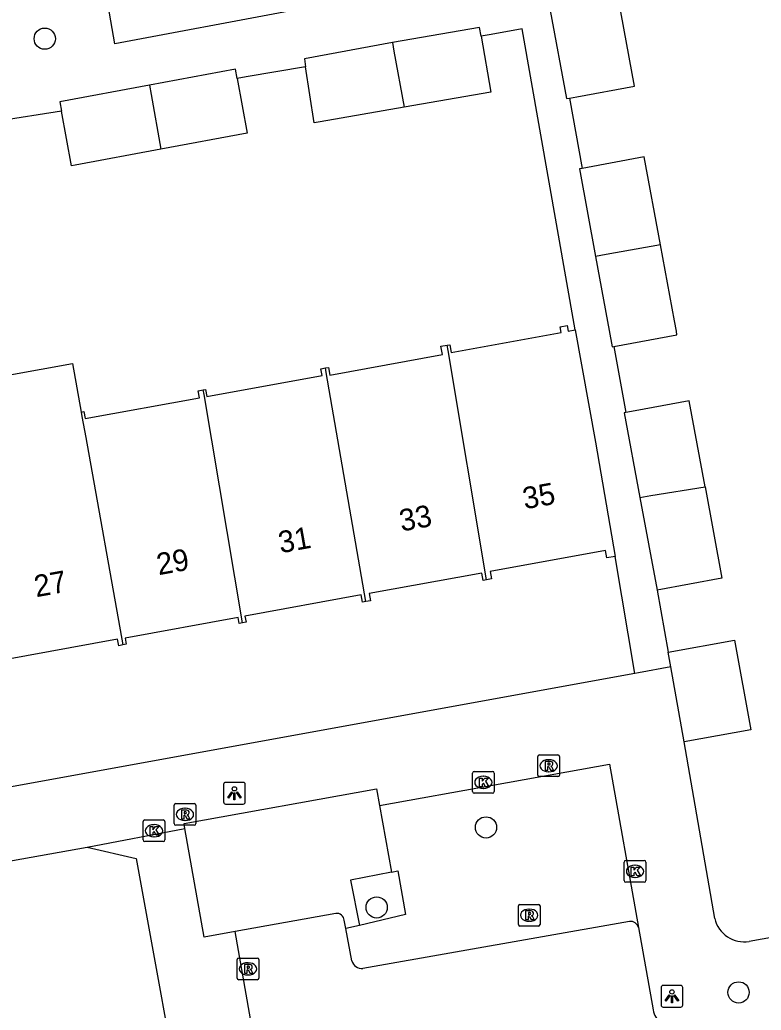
# Model space of a CAD drawing. Extents: x 157793 to 159380, y 380882 to 382313.
# Drawn here: x 158279.86 to 158314, y 381375.91 to 381421.49 of the extents above; entities that cross this region are included whole.
import ezdxf

# ---------------------------------------------------------------- set-up
doc = ezdxf.new("R2010")
doc.units = 0
for name, color, linetype in [('IMGEO_Boom', 7, 'Continuous'), ('IMGEO_Groenvoorziening', 7, 'Continuous'), ('IMGEO_Kolk', 7, 'Continuous'), ('IMGEO_Lichtpunt', 7, 'Continuous'), ('IMGEO_Pand', 7, 'Continuous'), ('IMGEO_Pand_nummerreeks', 7, 'Continuous'), ('IMGEO_Parkeervlak_open', 7, 'Continuous'), ('IMGEO_Rioolput', 7, 'Continuous'), ('IMGEO_Voetpad_open', 7, 'Continuous')]:
    doc.layers.add(name, color=color, linetype=linetype)

msp = doc.modelspace()

# ---------------------------------------------------------------- linework, layer by layer
at = {"layer": 'IMGEO_Boom'}
for centre in [(158281.013, 381420.626), (158301.33, 381384.321), (158296.296, 381380.638), (158312.955, 381376.726)]:
    msp.add_circle(centre, 0.489, dxfattribs=at)
at = {"layer": 'IMGEO_Groenvoorziening'}
for points in [[(158296.42, 381385.336), (158296.982, 381382.263)], [(158296.982, 381382.263), (158295.097, 381381.887), (158295.498, 381379.803)], [(158296.982, 381382.263), (158297.263, 381382.32), (158297.616, 381380.314), (158295.498, 381379.803)], [(158295.498, 381379.803), (158294.869, 381379.677)]]:
    msp.add_lwpolyline(points, dxfattribs=at)
at = {"layer": 'IMGEO_Kolk'}
for p, q in [((158300.707, 381385.969), (158300.707, 381386.821)), ((158300.782, 381386.895), (158301.634, 381386.895)), ((158301.708, 381386.821), (158301.708, 381385.969)), ((158301.195, 381386.675), (158301.22, 381386.675)), ((158301.634, 381385.895), (158300.782, 381385.895)), ((158301.218, 381386.115), (158301.193, 381386.115)), ((158285.543, 381383.743), (158285.543, 381384.595)), ((158285.618, 381384.669), (158286.47, 381384.669)), ((158286.544, 381384.595), (158286.544, 381383.743)), ((158286.031, 381384.449), (158286.056, 381384.449)), ((158286.47, 381383.669), (158285.618, 381383.669)), ((158286.054, 381383.889), (158286.029, 381383.889)), ((158307.689, 381381.873), (158307.689, 381382.725)), ((158307.764, 381382.799), (158308.616, 381382.799)), ((158308.69, 381382.725), (158308.69, 381381.873)), ((158308.177, 381382.579), (158308.202, 381382.579)), ((158308.616, 381381.799), (158307.764, 381381.799)), ((158308.2, 381382.019), (158308.175, 381382.019))]:
    msp.add_line(p, q, dxfattribs=at)
for points in [[(158300.707, 381385.969), (158300.707, 381386.821)], [(158300.782, 381386.895), (158301.634, 381386.895)], [(158301.708, 381386.821), (158301.708, 381385.969)], [(158301.028, 381386.595), (158301.151, 381386.595), (158301.151, 381386.444), (158301.281, 381386.595), (158301.445, 381386.595), (158301.299, 381386.444), (158301.452, 381386.195), (158301.3, 381386.195), (158301.215, 381386.359), (158301.151, 381386.292), (158301.151, 381386.195), (158301.028, 381386.195), (158301.028, 381386.595)], [(158301.634, 381385.895), (158300.782, 381385.895)], [(158285.543, 381383.743), (158285.543, 381384.595)], [(158285.618, 381384.669), (158286.47, 381384.669)], [(158286.544, 381384.595), (158286.544, 381383.743)], [(158285.864, 381384.369), (158285.987, 381384.369), (158285.987, 381384.218), (158286.117, 381384.369), (158286.281, 381384.369), (158286.135, 381384.218), (158286.288, 381383.969), (158286.136, 381383.969), (158286.051, 381384.133), (158285.987, 381384.066), (158285.987, 381383.969), (158285.864, 381383.969), (158285.864, 381384.369)], [(158286.47, 381383.669), (158285.618, 381383.669)], [(158307.689, 381381.873), (158307.689, 381382.725)], [(158307.764, 381382.799), (158308.616, 381382.799)], [(158308.69, 381382.725), (158308.69, 381381.873)], [(158308.01, 381382.499), (158308.133, 381382.499), (158308.133, 381382.348), (158308.263, 381382.499), (158308.427, 381382.499), (158308.281, 381382.348), (158308.434, 381382.099), (158308.282, 381382.099), (158308.197, 381382.263), (158308.133, 381382.196), (158308.133, 381382.099), (158308.01, 381382.099), (158308.01, 381382.499)], [(158308.616, 381381.799), (158307.764, 381381.799)]]:
    msp.add_lwpolyline(points, dxfattribs=at)
for centre, start, end in [((158300.784, 381386.819), 91.552, 178.448), ((158300.784, 381386.819), 91.552, 178.448), ((158301.632, 381386.819), 1.552, 88.448), ((158301.632, 381386.819), 1.552, 88.448), ((158300.784, 381385.971), 181.552, 268.448), ((158300.784, 381385.971), 181.552, 268.448), ((158301.632, 381385.971), 271.552, 358.448), ((158301.632, 381385.971), 271.552, 358.448), ((158285.62, 381384.593), 91.552, 178.448), ((158285.62, 381384.593), 91.552, 178.448), ((158286.468, 381384.593), 1.552, 88.448), ((158286.468, 381384.593), 1.552, 88.448), ((158285.62, 381383.745), 181.552, 268.448), ((158285.62, 381383.745), 181.552, 268.448), ((158286.468, 381383.745), 271.552, 358.448), ((158286.468, 381383.745), 271.552, 358.448), ((158307.766, 381382.723), 91.552, 178.448), ((158307.766, 381382.723), 91.552, 178.448), ((158308.614, 381382.723), 1.552, 88.448), ((158308.614, 381382.723), 1.552, 88.448), ((158307.766, 381381.875), 181.552, 268.448), ((158307.766, 381381.875), 181.552, 268.448), ((158308.614, 381381.875), 271.552, 358.448), ((158308.614, 381381.875), 271.552, 358.448)]:
    msp.add_arc(centre, 0.0765, start, end, dxfattribs=at)
for centre, major_axis, ratio, start_param, end_param in [((158301.194, 381386.395), (-0.387, 0.002), 0.722429, 4.712389, 7.853982), ((158301.219, 381386.395), (-0.39, 0.002), 0.717154, 1.570796, 4.712389), ((158286.03, 381384.169), (-0.387, 0.002), 0.722429, 4.712389, 7.853982), ((158286.055, 381384.169), (-0.39, 0.002), 0.717154, 1.570796, 4.712389), ((158308.176, 381382.299), (-0.387, 0.002), 0.722429, 4.712389, 7.853982), ((158308.201, 381382.299), (-0.39, 0.002), 0.717154, 1.570796, 4.712389)]:
    msp.add_ellipse(centre, major_axis=major_axis, ratio=ratio, start_param=start_param, end_param=end_param, dxfattribs=at)
at = {"layer": 'IMGEO_Lichtpunt'}
for p, q in [((158290.15, 381386.395), (158289.342, 381386.395)), ((158290.15, 381386.395), (158289.342, 381386.395)), ((158289.248, 381386.3), (158289.248, 381385.493)), ((158289.248, 381386.3), (158289.248, 381385.493)), ((158290.244, 381385.493), (158290.244, 381386.3)), ((158290.244, 381385.493), (158290.244, 381386.3)), ((158289.342, 381385.399), (158290.15, 381385.399)), ((158289.342, 381385.399), (158290.15, 381385.399)), ((158309.389, 381376.951), (158309.389, 381376.144)), ((158309.389, 381376.951), (158309.389, 381376.144)), ((158310.291, 381377.046), (158309.483, 381377.046)), ((158310.291, 381377.046), (158309.483, 381377.046)), ((158310.385, 381376.144), (158310.385, 381376.951)), ((158310.385, 381376.144), (158310.385, 381376.951)), ((158309.483, 381376.05), (158310.291, 381376.05)), ((158309.483, 381376.05), (158310.291, 381376.05))]:
    msp.add_line(p, q, dxfattribs=at)
for points in [[(158289.622, 381385.964), (158289.661, 381385.936), (158289.473, 381385.674), (158289.435, 381385.701), (158289.622, 381385.964)], [(158289.724, 381385.916), (158289.771, 381385.916), (158289.771, 381385.594), (158289.724, 381385.594), (158289.724, 381385.916)], [(158289.834, 381385.936), (158289.872, 381385.963), (158290.059, 381385.701), (158290.02, 381385.673), (158289.834, 381385.936)], [(158309.763, 381376.615), (158309.802, 381376.587), (158309.614, 381376.325), (158309.576, 381376.352), (158309.763, 381376.615)], [(158309.865, 381376.567), (158309.912, 381376.567), (158309.912, 381376.245), (158309.865, 381376.245), (158309.865, 381376.567)], [(158309.975, 381376.587), (158310.013, 381376.614), (158310.2, 381376.352), (158310.161, 381376.324), (158309.975, 381376.587)]]:
    msp.add_lwpolyline(points, dxfattribs=at)
for centre in [(158289.747, 381386.098), (158309.888, 381376.749)]:
    msp.add_circle(centre, 0.0994, dxfattribs=at)
for centre, start, end in [((158289.342, 381386.3), 90, 180), ((158289.342, 381386.3), 90, 180), ((158290.15, 381386.3), 0, 90), ((158290.15, 381386.3), 0, 90), ((158289.342, 381385.493), 180, 270), ((158289.342, 381385.493), 180, 270), ((158290.15, 381385.493), 270, 0), ((158290.15, 381385.493), 270, 360), ((158309.483, 381376.951), 90, 180), ((158309.483, 381376.951), 90, 180), ((158310.291, 381376.951), 0, 90), ((158310.291, 381376.951), 0, 90), ((158309.483, 381376.144), 180, 270), ((158309.483, 381376.144), 180, 270), ((158310.291, 381376.144), 270, 0), ((158310.291, 381376.144), 270, 360)]:
    msp.add_arc(centre, 0.0946, start, end, dxfattribs=at)
at = {"layer": 'IMGEO_Pand'}
for points in [[(158305.17, 381417.892), (158305.504, 381417.953), (158308.17, 381418.445), (158307.429, 381422.465)], [(158304.282, 381421.921), (158305.03, 381417.866), (158305.17, 381417.892)], [(158301.105, 381420.744), (158301.035, 381421.144), (158297.017, 381420.446)], [(158301.105, 381420.744), (158301.553, 381418.17), (158297.556, 381417.475)], [(158297.017, 381420.446), (158292.966, 381419.696), (158293.02, 381419.338)], [(158297.017, 381420.446), (158297.09, 381420.046), (158297.556, 381417.475)], [(158289.87, 381418.787), (158289.789, 381419.224), (158285.83, 381418.49)], [(158297.556, 381417.475), (158293.686, 381416.802), (158293.416, 381416.755), (158293.02, 381419.338)], [(158289.87, 381418.787), (158290.334, 381416.277), (158286.352, 381415.54)], [(158285.83, 381418.49), (158281.705, 381417.726), (158281.785, 381417.295)], [(158285.83, 381418.49), (158285.907, 381418.053), (158286.352, 381415.54)], [(158286.352, 381415.54), (158282.412, 381414.81), (158282.251, 381414.78), (158281.785, 381417.295)], [(158309.359, 381411.132), (158308.611, 381415.184), (158305.749, 381414.657)], [(158305.749, 381414.657), (158305.626, 381414.634), (158306.371, 381410.598)], [(158309.359, 381411.132), (158306.867, 381410.687), (158306.371, 381410.598)], [(158307.215, 381406.465), (158310.12, 381407), (158310.091, 381407.16), (158310.003, 381407.638), (158309.359, 381411.132)], [(158306.371, 381410.598), (158307.106, 381406.609), (158307.136, 381406.45), (158307.215, 381406.465)], [(158299.544, 381406.521), (158299.656, 381406.541), (158299.721, 381406.183), (158304.796, 381407.105), (158304.749, 381407.366), (158305.064, 381407.423), (158305.112, 381407.159), (158305.439, 381407.219)], [(158305.439, 381407.219), (158306.377, 381402.059), (158307.27, 381396.792)], [(158293.935, 381405.47), (158294.074, 381405.495), (158294.138, 381405.141), (158299.32, 381406.083), (158299.25, 381406.468), (158299.544, 381406.521)], [(158301.347, 381395.722), (158299.588, 381406.276), (158299.544, 381406.521)], [(158276.679, 381404.664), (158282.286, 381405.683), (158282.688, 381403.441)], [(158288.313, 381404.457), (158288.417, 381404.476), (158288.475, 381404.155), (158293.783, 381405.12), (158293.727, 381405.432), (158293.935, 381405.47)], [(158295.791, 381394.715), (158293.974, 381405.262), (158293.935, 381405.47)], [(158282.688, 381403.441), (158282.809, 381403.463), (158282.869, 381403.138), (158288.136, 381404.095), (158288.078, 381404.414), (158288.313, 381404.457)], [(158290.122, 381393.737), (158288.35, 381404.247), (158288.313, 381404.457)], [(158311.411, 381400.002), (158310.681, 381403.959), (158308.196, 381403.501), (158307.76, 381403.421)], [(158282.688, 381403.441), (158282.726, 381403.231), (158282.899, 381402.267), (158284.613, 381392.722)], [(158307.76, 381403.421), (158307.696, 381403.409), (158308.415, 381399.512)], [(158308.415, 381399.512), (158308.917, 381399.594), (158311.411, 381400.002)], [(158311.411, 381400.002), (158312.186, 381395.797), (158309.202, 381395.247)], [(158308.415, 381399.512), (158309.202, 381395.247)], [(158307.27, 381396.792), (158306.896, 381396.724), (158306.833, 381397.07), (158301.514, 381396.103), (158301.575, 381395.763), (158301.347, 381395.722)], [(158301.347, 381395.722), (158301.192, 381395.694), (158301.131, 381396.028), (158295.953, 381395.087), (158296.013, 381394.756), (158295.791, 381394.715)], [(158295.791, 381394.715), (158295.635, 381394.687), (158295.574, 381395.023), (158290.227, 381394.051), (158290.279, 381393.766), (158290.122, 381393.737)], [(158290.122, 381393.737), (158289.968, 381393.709), (158289.919, 381393.983), (158284.716, 381393.037), (158284.768, 381392.75), (158284.613, 381392.722)], [(158284.613, 381392.722), (158284.421, 381392.687), (158284.367, 381392.982), (158279.087, 381392.022), (158279.144, 381391.707), (158278.923, 381391.667)], [(158309.713, 381392.385), (158312.776, 381392.934), (158313.515, 381388.815), (158310.452, 381388.265)], [(158309.835, 381391.707), (158309.713, 381392.385)], [(158310.452, 381388.265), (158309.835, 381391.707)]]:
    msp.add_lwpolyline(points, dxfattribs=at)
at = {"layer": 'IMGEO_Parkeervlak_open'}
for points in [[(158294.418, 381380.362), (158289.774, 381379.531)], [(158294.869, 381379.677), (158294.799, 381380.049)], [(158307.94, 381379.995), (158295.661, 381377.826)], [(158295.151, 381378.185), (158294.869, 381379.677)]]:
    msp.add_lwpolyline(points, dxfattribs=at)
for centre, radius, start, end in [((158294.464, 381380.03), 0.335, 3.2825, 97.9097), ((158307.98, 381379.623), 0.374, 14.0658, 96.1603), ((158295.62, 381378.31), 0.485, 194.8707, 274.8443)]:
    msp.add_arc(centre, radius, start, end, dxfattribs=at)
at = {"layer": 'IMGEO_Rioolput'}
for p, q in [((158303.712, 381386.734), (158303.712, 381387.586)), ((158303.787, 381387.66), (158304.639, 381387.66)), ((158304.2, 381387.44), (158304.225, 381387.44)), ((158304.713, 381387.586), (158304.713, 381386.734)), ((158304.223, 381386.88), (158304.198, 381386.88)), ((158304.639, 381386.66), (158303.787, 381386.66)), ((158286.967, 381384.495), (158286.967, 381385.347)), ((158287.042, 381385.421), (158287.894, 381385.421)), ((158287.455, 381385.201), (158287.48, 381385.201)), ((158287.968, 381385.347), (158287.968, 381384.495)), ((158287.478, 381384.641), (158287.453, 381384.641)), ((158287.894, 381384.421), (158287.042, 381384.421)), ((158302.817, 381379.855), (158302.817, 381380.707)), ((158302.892, 381380.781), (158303.744, 381380.781)), ((158303.305, 381380.561), (158303.33, 381380.561)), ((158303.818, 381380.707), (158303.818, 381379.855)), ((158303.328, 381380.001), (158303.303, 381380.001)), ((158303.744, 381379.781), (158302.892, 381379.781)), ((158289.87, 381377.385), (158289.87, 381378.237)), ((158289.945, 381378.311), (158290.797, 381378.311)), ((158290.871, 381378.237), (158290.871, 381377.385)), ((158290.358, 381378.091), (158290.383, 381378.091)), ((158290.797, 381377.311), (158289.945, 381377.311)), ((158290.381, 381377.531), (158290.356, 381377.531))]:
    msp.add_line(p, q, dxfattribs=at)
for points in [[(158303.712, 381386.734), (158303.712, 381387.586)], [(158303.787, 381387.66), (158304.639, 381387.66)], [(158304.301, 381387.358), (158304.049, 381387.36), (158304.049, 381386.96)], [(158304.227, 381387.279), (158304.173, 381387.279), (158304.173, 381387.198)], [(158304.713, 381387.586), (158304.713, 381386.734)], [(158304.049, 381386.96), (158304.173, 381386.96), (158304.173, 381387.122), (158304.184, 381387.122)], [(158304.173, 381387.198), (158304.225, 381387.198)], [(158304.231, 381387.093), (158304.302, 381386.96), (158304.442, 381386.96), (158304.377, 381387.086)], [(158304.639, 381386.66), (158303.787, 381386.66)], [(158286.967, 381384.495), (158286.967, 381385.347)], [(158287.042, 381385.421), (158287.894, 381385.421)], [(158287.556, 381385.119), (158287.304, 381385.121), (158287.304, 381384.721)], [(158287.482, 381385.04), (158287.428, 381385.04), (158287.428, 381384.959)], [(158287.968, 381385.347), (158287.968, 381384.495)], [(158287.304, 381384.721), (158287.428, 381384.721), (158287.428, 381384.883), (158287.439, 381384.883)], [(158287.428, 381384.959), (158287.48, 381384.959)], [(158287.486, 381384.854), (158287.557, 381384.721), (158287.697, 381384.721), (158287.632, 381384.847)], [(158287.894, 381384.421), (158287.042, 381384.421)], [(158302.817, 381379.855), (158302.817, 381380.707)], [(158302.892, 381380.781), (158303.744, 381380.781)], [(158303.406, 381380.479), (158303.154, 381380.481), (158303.154, 381380.081)], [(158303.818, 381380.707), (158303.818, 381379.855)], [(158303.154, 381380.081), (158303.278, 381380.081), (158303.278, 381380.243), (158303.289, 381380.243)], [(158303.332, 381380.4), (158303.278, 381380.4), (158303.278, 381380.319)], [(158303.278, 381380.319), (158303.33, 381380.319)], [(158303.336, 381380.214), (158303.407, 381380.081), (158303.547, 381380.081), (158303.482, 381380.207)], [(158303.744, 381379.781), (158302.892, 381379.781)], [(158289.87, 381377.385), (158289.87, 381378.237)], [(158289.945, 381378.311), (158290.797, 381378.311)], [(158290.871, 381378.237), (158290.871, 381377.385)], [(158290.459, 381378.009), (158290.207, 381378.011), (158290.207, 381377.611)], [(158290.207, 381377.611), (158290.331, 381377.611), (158290.331, 381377.773), (158290.342, 381377.773)], [(158290.385, 381377.93), (158290.331, 381377.93), (158290.331, 381377.849)], [(158290.331, 381377.849), (158290.383, 381377.849)], [(158290.389, 381377.744), (158290.46, 381377.611), (158290.6, 381377.611), (158290.535, 381377.737)], [(158290.797, 381377.311), (158289.945, 381377.311)]]:
    msp.add_lwpolyline(points, dxfattribs=at)
for centre, radius, start, end in [((158303.789, 381387.584), 0.0765, 91.552, 178.448), ((158303.789, 381387.584), 0.0765, 91.552, 178.448), ((158304.233, 381387.183), 0.0964, 77.0061, 93.1865), ((158304.247, 381387.24), 0.0378, 276.6634, 79.6772), ((158304.3, 381387.248), 0.109, 350.3612, 89.416), ((158304.637, 381387.584), 0.0765, 1.552, 88.448), ((158304.637, 381387.584), 0.0765, 1.552, 88.448), ((158304.183, 381387.069), 0.0533, 26.0293, 88.6989), ((158304.209, 381387.387), 0.19, 274.7715, 282.9687), ((158304.298, 381387.248), 0.112, 277.5842, 350.9817), ((158304.282, 381387.033), 0.108, 29.5134, 73.7905), ((158303.789, 381386.736), 0.0765, 181.552, 268.448), ((158303.789, 381386.736), 0.0765, 181.552, 268.448), ((158304.637, 381386.736), 0.0765, 271.552, 358.448), ((158304.637, 381386.736), 0.0765, 271.552, 358.448), ((158287.044, 381385.345), 0.0765, 91.552, 178.448), ((158287.044, 381385.345), 0.0765, 91.552, 178.448), ((158287.488, 381384.944), 0.0964, 77.0061, 93.1865), ((158287.502, 381385.001), 0.0378, 276.6634, 79.6772), ((158287.555, 381385.009), 0.109, 350.3612, 89.416), ((158287.553, 381385.009), 0.112, 277.5842, 350.9817), ((158287.892, 381385.345), 0.0765, 1.552, 88.448), ((158287.892, 381385.345), 0.0765, 1.552, 88.448), ((158287.438, 381384.83), 0.0533, 26.0293, 88.6989), ((158287.464, 381385.148), 0.19, 274.7715, 282.9687), ((158287.537, 381384.794), 0.108, 29.5134, 73.7905), ((158287.044, 381384.497), 0.0765, 181.552, 268.448), ((158287.044, 381384.497), 0.0765, 181.552, 268.448), ((158287.892, 381384.497), 0.0765, 271.552, 358.448), ((158287.892, 381384.497), 0.0765, 271.552, 358.448), ((158302.894, 381380.705), 0.0765, 91.552, 178.448), ((158302.894, 381380.705), 0.0765, 91.552, 178.448), ((158303.405, 381380.369), 0.109, 350.3612, 89.416), ((158303.742, 381380.705), 0.0765, 1.552, 88.448), ((158303.742, 381380.705), 0.0765, 1.552, 88.448), ((158303.288, 381380.19), 0.0533, 26.0293, 88.6989), ((158303.314, 381380.508), 0.19, 274.7715, 282.9687), ((158303.338, 381380.304), 0.0964, 77.0061, 93.1865), ((158303.352, 381380.361), 0.0378, 276.6634, 79.6772), ((158303.403, 381380.369), 0.112, 277.5842, 350.9817), ((158303.387, 381380.154), 0.108, 29.5134, 73.7905), ((158302.894, 381379.857), 0.0765, 181.552, 268.448), ((158302.894, 381379.857), 0.0765, 181.552, 268.448), ((158303.742, 381379.857), 0.0765, 271.552, 358.448), ((158303.742, 381379.857), 0.0765, 271.552, 358.448), ((158289.947, 381378.235), 0.0765, 91.552, 178.448), ((158289.947, 381378.235), 0.0765, 91.552, 178.448), ((158290.795, 381378.235), 0.0765, 1.552, 88.448), ((158290.795, 381378.235), 0.0765, 1.552, 88.448), ((158290.341, 381377.72), 0.0533, 26.0293, 88.6989), ((158290.367, 381378.038), 0.19, 274.7715, 282.9687), ((158290.391, 381377.834), 0.0964, 77.0061, 93.1865), ((158290.405, 381377.891), 0.0378, 276.6634, 79.6772), ((158290.458, 381377.899), 0.109, 350.3612, 89.416), ((158290.456, 381377.899), 0.112, 277.5842, 350.9817), ((158290.44, 381377.684), 0.108, 29.5134, 73.7905), ((158289.947, 381377.387), 0.0765, 181.552, 268.448), ((158289.947, 381377.387), 0.0765, 181.552, 268.448), ((158290.795, 381377.387), 0.0765, 271.552, 358.448), ((158290.795, 381377.387), 0.0765, 271.552, 358.448)]:
    msp.add_arc(centre, radius, start, end, dxfattribs=at)
for centre, major_axis, ratio, start_param, end_param in [((158304.199, 381387.16), (-0.387, 0.002), 0.722429, 4.712389, 7.853982), ((158304.224, 381387.16), (-0.39, 0.002), 0.717154, 1.570796, 4.712389), ((158287.454, 381384.921), (-0.387, 0.002), 0.722429, 4.712389, 7.853982), ((158287.479, 381384.921), (-0.39, 0.002), 0.717154, 1.570796, 4.712389), ((158303.304, 381380.281), (-0.387, 0.002), 0.722429, 4.712389, 7.853982), ((158303.329, 381380.281), (-0.39, 0.002), 0.717154, 1.570796, 4.712389), ((158290.357, 381377.811), (-0.387, 0.002), 0.722429, 4.712389, 7.853982), ((158290.382, 381377.811), (-0.39, 0.002), 0.717154, 1.570796, 4.712389)]:
    msp.add_ellipse(centre, major_axis=major_axis, ratio=ratio, start_param=start_param, end_param=end_param, dxfattribs=at)
at = {"layer": 'IMGEO_Voetpad_open'}
for points in [[(158292.272, 381421.891), (158284.243, 381420.383), (158283.676, 381423.669), (158291.717, 381425.079), (158292.272, 381421.891)], [(158305.439, 381407.219), (158302.994, 381421.073), (158301.565, 381420.824), (158301.105, 381420.744)], [(158293.02, 381419.338), (158290.289, 381418.865), (158289.87, 381418.787)], [(158281.785, 381417.295), (158278.831, 381416.835), (158277.753, 381419.071), (158277.189, 381418.799)], [(158305.17, 381417.892), (158305.749, 381414.657)], [(158307.215, 381406.465), (158307.76, 381403.421)], [(158308.183, 381391.406), (158307.27, 381396.792)], [(158309.202, 381395.247), (158309.713, 381392.385)], [(158308.183, 381391.406), (158262.826, 381383.161), (158262.581, 381384.475)], [(158309.835, 381391.707), (158308.346, 381391.436), (158308.183, 381391.406)], [(158311.86, 381380.131), (158310.452, 381388.265)], [(158296.42, 381385.336), (158307.011, 381387.234), (158308.343, 381379.714)], [(158287.467, 381384.27), (158287.426, 381384.501), (158296.292, 381386.096), (158296.42, 381385.336)], [(158282.963, 381383.41), (158287.467, 381384.27)], [(158289.774, 381379.531), (158288.354, 381379.277), (158287.467, 381384.27)], [(158259.367, 381374.176), (158258.944, 381376.643), (158262.173, 381377.196), (158262.7, 381378.123), (158263.952, 381380.027), (158282.963, 381383.41)], [(158282.963, 381383.41), (158285.225, 381382.888), (158287.624, 381369.635), (158287.18, 381369.409)], [(158338.102, 381383.483), (158313.449, 381379.074)], [(158290.639, 381374.631), (158289.774, 381379.531)], [(158308.343, 381379.714), (158309.022, 381375.928)]]:
    msp.add_lwpolyline(points, dxfattribs=at)
for centre, radius, start, end in [((158313.217, 381380.448), 1.394, 193.1593, 279.5771), ((158309.939, 381376.048), 0.924, 187.4446, 278.6768)]:
    msp.add_arc(centre, radius, start, end, dxfattribs=at)

# ---------------------------------------------------------------- texts
at = {"layer": 'IMGEO_Pand_nummerreeks'}
for s, rotation, p in [('35', 10.1999, (158303.112, 381398.961)), ('33', 10.1999, (158297.433, 381397.939)), ('31', 10.1999, (158291.865, 381396.937)), ('29', 10.1986, (158286.256, 381395.928)), ('27', 10.1986, (158280.619, 381394.914))]:
    msp.add_text(s, height=1, rotation=rotation, dxfattribs=at).set_placement(p)

doc.saveas('drawing.dxf')
